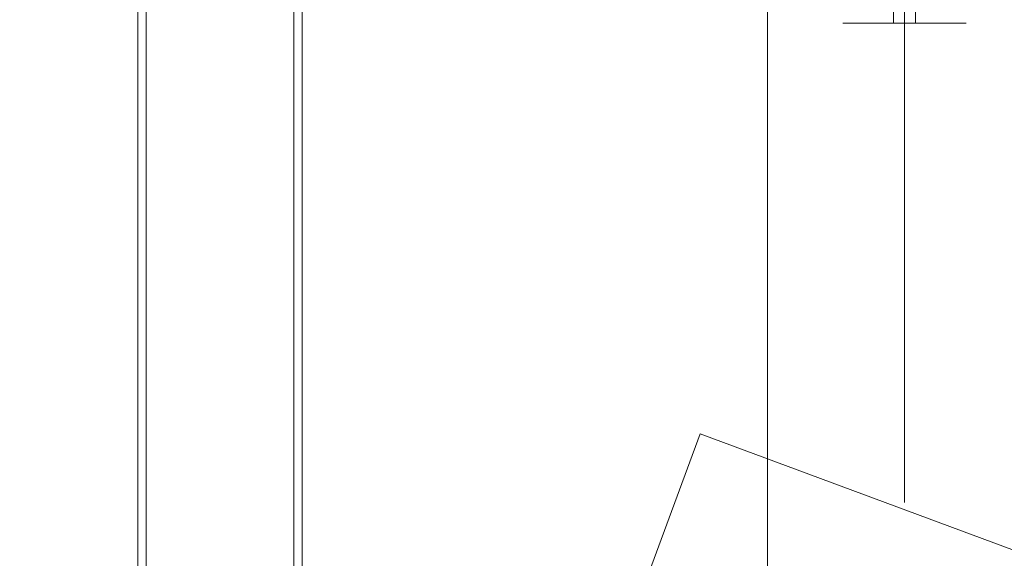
# Model space of a CAD drawing. Header units: millimetres. Extents: x -4395 to 65662, y -65530 to 6847.
# Tile 774 of 1034: x 26427 to 26787, y -18000 to -17804. Entities that reach past the tile are written whole.
import ezdxf

# ---------------------------------------------------------------- set-up
doc = ezdxf.new("R2010")
doc.units = ezdxf.units.MM
for name, color, linetype, lineweight in [('COTAS_P', 1, 'Continuous', 0), ('superior_C05', 7, 'Continuous', 0), ('superior_C06', 7, 'Continuous', 0)]:
    doc.layers.add(name, color=color, linetype=linetype, lineweight=lineweight)
doc.dimstyles.new('R19_100', dxfattribs={"dimtxt": 250, "dimasz": 150, "dimexe": 150, "dimexo": 80, "dimgap": 100, "dimtad": 1, "dimtih": 1, "dimtoh": 1, "dimdsep": 46, "dimcen": 0.09, "dimadec": 0, "dimazin": 0, "dimtfac": 1, "dimtdec": 4, "dimtofl": 0, "dimtmove": 0, "dimatfit": 3, "dimfxl": 1, "dimtolj": 1, "dimtzin": 0, "dimarcsym": 0})

# ---------------------------------------------------------------- blocks, each defined once
blk = doc.blocks.new('DIM_R33_31')
at = {"layer": 'COTAS_P'}
for p, q in [((24250.07, -17080), (24400.07, -17035)), ((26750.07, -17080), (26600.07, -17035)), ((24250.07, -17980), (24250.07, -17080)), ((24250.07, -17080), (26750.07, -17080)), ((24250.07, -17080), (24400.07, -17125)), ((26750.07, -17080), (26600.07, -17125)), ((26750.07, -17980), (26750.07, -17080))]:
    blk.add_line(p, q, dxfattribs=at)
blk.add_text('2500 P', height=250, dxfattribs=at).set_placement((25500.07, -16980))

msp = doc.modelspace()

# ---------------------------------------------------------------- linework, layer by layer
at = {"layer": 'superior_C05'}
for p, q in [((26470.067, -17660), (26470.067, -18300)), ((26473.067, -18300), (26473.067, -17660)), ((26527.067, -17660), (26527.067, -18300)), ((26530.067, -18300), (26530.067, -17660)), ((26700.067, -18205), (26700.067, -17755)), ((26746.067, -17775), (26746.067, -17805)), ((26754.067, -17775), (26754.067, -17805)), ((26727.63, -17805), (26727.574, -17805)), ((26727.742, -17805), (26727.63, -17805)), ((26727.909, -17805), (26727.742, -17805)), ((26728.132, -17805), (26727.909, -17805)), ((26728.408, -17805), (26728.132, -17805)), ((26728.739, -17805), (26728.408, -17805)), ((26729.123, -17805), (26728.739, -17805)), ((26729.559, -17805), (26729.123, -17805)), ((26730.045, -17805), (26729.559, -17805)), ((26730.582, -17805), (26730.045, -17805)), ((26731.167, -17805), (26730.582, -17805)), ((26731.799, -17805), (26731.167, -17805)), ((26732.476, -17805), (26731.799, -17805)), ((26733.197, -17805), (26732.476, -17805)), ((26733.96, -17805), (26733.197, -17805)), ((26734.764, -17805), (26733.96, -17805)), ((26735.605, -17805), (26734.764, -17805)), ((26736.482, -17805), (26735.605, -17805)), ((26737.393, -17805), (26736.482, -17805)), ((26738.335, -17805), (26737.393, -17805)), ((26737.584, -17805), (26737.567, -17805)), ((26737.631, -17805), (26737.584, -17805)), ((26737.709, -17805), (26737.631, -17805)), ((26737.705, -17805), (26737.813, -17805)), ((26737.817, -17805), (26737.709, -17805)), ((26737.813, -17805), (26737.951, -17805)), ((26737.956, -17805), (26737.817, -17805)), ((26737.951, -17805), (26738.119, -17805)), ((26738.125, -17805), (26737.956, -17805)), ((26738.119, -17805), (26738.317, -17805)), ((26738.324, -17805), (26738.125, -17805)), ((26738.317, -17805), (26738.544, -17805)), ((26738.552, -17805), (26738.324, -17805)), ((26739.307, -17805), (26738.335, -17805)), ((26738.544, -17805), (26738.799, -17805)), ((26738.809, -17805), (26738.552, -17805)), ((26738.799, -17805), (26739.083, -17805)), ((26739.093, -17805), (26738.809, -17805)), ((26739.083, -17805), (26739.394, -17805)), ((26739.405, -17805), (26739.093, -17805)), ((26740.305, -17805), (26739.307, -17805)), ((26739.394, -17805), (26739.731, -17805)), ((26739.743, -17805), (26739.405, -17805)), ((26739.731, -17805), (26740.094, -17805)), ((26740.107, -17805), (26739.743, -17805)), ((26740.094, -17805), (26740.482, -17805)), ((26740.496, -17805), (26740.107, -17805)), ((26741.328, -17805), (26740.305, -17805)), ((26740.482, -17805), (26740.893, -17805)), ((26740.908, -17805), (26740.496, -17805)), ((26740.893, -17805), (26741.328, -17805)), ((26741.343, -17805), (26740.908, -17805)), ((26742.372, -17805), (26741.328, -17805)), ((26741.328, -17805), (26741.784, -17805)), ((26741.8, -17805), (26741.343, -17805)), ((26741.784, -17805), (26742.26, -17805)), ((26742.278, -17805), (26741.8, -17805)), ((26742.26, -17805), (26742.756, -17805)), ((26742.774, -17805), (26742.278, -17805)), ((26743.435, -17805), (26742.372, -17805)), ((26742.756, -17805), (26743.27, -17805)), ((26743.289, -17805), (26742.774, -17805)), ((26743.27, -17805), (26743.801, -17805)), ((26743.821, -17805), (26743.289, -17805)), ((26744.515, -17805), (26743.435, -17805)), ((26743.801, -17805), (26744.348, -17805)), ((26744.368, -17805), (26743.821, -17805)), ((26744.348, -17805), (26744.909, -17805)), ((26744.929, -17805), (26744.368, -17805)), ((26745.609, -17805), (26744.515, -17805)), ((26744.909, -17805), (26745.482, -17805)), ((26745.503, -17805), (26744.929, -17805)), ((26745.482, -17805), (26746.067, -17805)), ((26746.089, -17805), (26745.503, -17805)), ((26746.714, -17805), (26745.609, -17805)), ((26754.067, -17805), (26746.067, -17805)), ((26746.684, -17805), (26746.089, -17805)), ((26747.288, -17805), (26746.684, -17805)), ((26747.827, -17805), (26746.714, -17805)), ((26747.898, -17805), (26747.288, -17805)), ((26748.946, -17805), (26747.827, -17805)), ((26748.514, -17805), (26747.898, -17805)), ((26749.134, -17805), (26748.514, -17805)), ((26750.067, -17805), (26748.946, -17805)), ((26749.756, -17805), (26749.134, -17805)), ((26750.379, -17805), (26749.756, -17805)), ((26750.067, -17805), (26751.189, -17805)), ((26751.001, -17805), (26750.379, -17805)), ((26751.621, -17805), (26751.001, -17805)), ((26751.189, -17805), (26752.308, -17805)), ((26752.237, -17805), (26751.621, -17805)), ((26752.847, -17805), (26752.237, -17805)), ((26752.308, -17805), (26753.421, -17805)), ((26753.451, -17805), (26752.847, -17805)), ((26753.421, -17805), (26754.526, -17805)), ((26754.046, -17805), (26753.451, -17805)), ((26754.632, -17805), (26754.046, -17805)), ((26754.067, -17805), (26754.652, -17805)), ((26754.526, -17805), (26755.62, -17805)), ((26755.206, -17805), (26754.632, -17805)), ((26754.652, -17805), (26755.226, -17805)), ((26755.767, -17805), (26755.206, -17805)), ((26755.226, -17805), (26755.787, -17805)), ((26755.62, -17805), (26756.699, -17805)), ((26756.314, -17805), (26755.767, -17805)), ((26755.787, -17805), (26756.334, -17805)), ((26756.846, -17805), (26756.314, -17805)), ((26756.334, -17805), (26756.865, -17805)), ((26756.699, -17805), (26757.763, -17805)), ((26757.361, -17805), (26756.846, -17805)), ((26756.865, -17805), (26757.379, -17805)), ((26757.857, -17805), (26757.361, -17805)), ((26757.379, -17805), (26757.875, -17805)), ((26757.763, -17805), (26758.807, -17805)), ((26758.335, -17805), (26757.857, -17805)), ((26757.875, -17805), (26758.351, -17805)), ((26758.792, -17805), (26758.335, -17805)), ((26758.351, -17805), (26758.807, -17805)), ((26759.227, -17805), (26758.792, -17805)), ((26758.807, -17805), (26759.83, -17805)), ((26758.807, -17805), (26759.242, -17805)), ((26759.639, -17805), (26759.227, -17805)), ((26759.242, -17805), (26759.653, -17805)), ((26760.028, -17805), (26759.639, -17805)), ((26759.653, -17805), (26760.041, -17805)), ((26759.83, -17805), (26760.828, -17805)), ((26760.392, -17805), (26760.028, -17805)), ((26760.041, -17805), (26760.404, -17805)), ((26760.73, -17805), (26760.392, -17805)), ((26760.404, -17805), (26760.741, -17805)), ((26761.042, -17805), (26760.73, -17805)), ((26760.741, -17805), (26761.052, -17805)), ((26760.828, -17805), (26761.8, -17805)), ((26761.326, -17805), (26761.042, -17805)), ((26761.052, -17805), (26761.336, -17805)), ((26761.583, -17805), (26761.326, -17805)), ((26761.336, -17805), (26761.591, -17805)), ((26761.811, -17805), (26761.583, -17805)), ((26761.591, -17805), (26761.818, -17805)), ((26761.8, -17805), (26762.742, -17805)), ((26762.009, -17805), (26761.811, -17805)), ((26761.818, -17805), (26762.016, -17805)), ((26762.179, -17805), (26762.009, -17805)), ((26762.016, -17805), (26762.184, -17805)), ((26762.318, -17805), (26762.179, -17805)), ((26762.426, -17805), (26762.318, -17805)), ((26762.504, -17805), (26762.426, -17805)), ((26762.43, -17805), (26762.507, -17805)), ((26762.551, -17805), (26762.504, -17805)), ((26762.507, -17805), (26762.553, -17805)), ((26762.567, -17805), (26762.551, -17805)), ((26762.742, -17805), (26763.653, -17805)), ((26763.653, -17805), (26764.53, -17805)), ((26764.53, -17805), (26765.371, -17805)), ((26765.371, -17805), (26766.174, -17805)), ((26766.174, -17805), (26766.938, -17805)), ((26766.938, -17805), (26767.659, -17805)), ((26767.659, -17805), (26768.336, -17805)), ((26768.336, -17805), (26768.968, -17805)), ((26768.968, -17805), (26769.553, -17805)), ((26769.553, -17805), (26770.09, -17805)), ((26770.09, -17805), (26770.576, -17805)), ((26770.576, -17805), (26771.012, -17805)), ((26771.012, -17805), (26771.396, -17805)), ((26771.396, -17805), (26771.727, -17805)), ((26771.727, -17805), (26772.003, -17805)), ((26772.003, -17805), (26772.226, -17805)), ((26772.226, -17805), (26772.393, -17805)), ((26772.393, -17805), (26772.505, -17805)), ((26772.505, -17805), (26772.56, -17805))]:
    msp.add_line(p, q, dxfattribs=at)
at = {"layer": 'superior_C06'}
for p, q in [((26612.9, -18123.827), (26675.417, -17955.032)), ((26675.417, -17955.032), (26844.212, -18017.548))]:
    msp.add_line(p, q, dxfattribs=at)

# ---------------------------------------------------------------- dimensions: what is measured, and where the dimension line sits
at = {"layer": 'COTAS_P'}
dim = msp.add_aligned_dim(p1=(24250.067, -17980), p2=(26750.067, -17980), distance=900, text='<> P', dimstyle='R19_100', dxfattribs=at)
dim.commit()
dim.dimension.update_dxf_attribs({"geometry": 'DIM_R33_31', "text_midpoint": (25500.067, -17080)})

doc.saveas('drawing.dxf')
